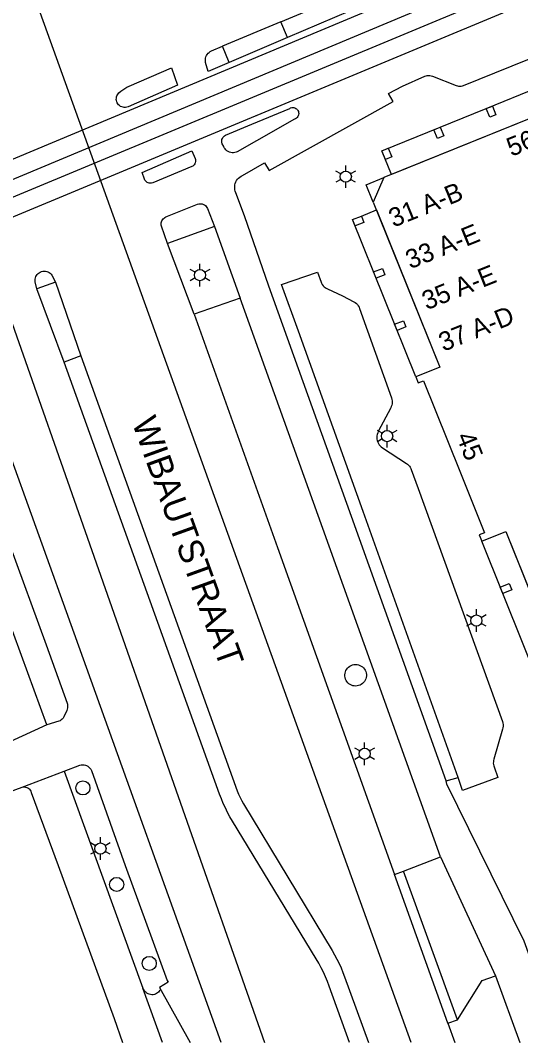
# Model space of a CAD drawing. Extents: x 122462 to 123306, y 485548 to 486417.
# Drawn here: x 122505.6 to 122545.5, y 485548.3 to 485629.9 of the extents above; entities that cross this region are included whole.
import ezdxf

# ---------------------------------------------------------------- set-up
doc = ezdxf.new("R2010")
doc.units = 0
for name, color, linetype in [('B-WE-IE-MEUBILAIR_WEGMEUBILAIR_VERKEERSBORD-S', 7, 'Continuous'), ('Level 1', 7, 'Continuous'), ('Level 10', 7, 'Continuous'), ('Level 17', 7, 'Continuous'), ('Level 18', 7, 'Continuous'), ('Level 34', 7, 'Continuous'), ('Level 37', 7, 'Continuous'), ('Level 41', 7, 'Continuous'), ('Level 50', 7, 'Continuous'), ('Level 53', 7, 'Continuous'), ('N-WE-GR-BOOM_DOORWORTELBARE RUIMTE-G', 7, 'Continuous')]:
    doc.layers.add(name, color=color, linetype=linetype)

msp = doc.modelspace()

# ---------------------------------------------------------------- linework, layer by layer
at = {"layer": 'Level 1'}
msp.add_lwpolyline([(122560.028, 485629.679), (122559.989, 485629.769), (122553.479, 485627.159), (122546.969, 485624.549), (122547.73, 485622.658), (122534.62, 485617.34), (122533.779, 485615.38), (122539.073, 485602.225), (122537.16, 485601.456), (122537.361, 485600.955), (122537.78, 485601.123), (122540.672, 485593.931), (122542.652, 485589.007), (122542.233, 485588.839), (122542.435, 485588.338), (122544.349, 485589.107), (122549.63, 485575.969), (122549.863, 485576.064), (122551.487, 485575.365), (122551.58, 485575.13), (122554.564, 485576.331), (122564.72, 485580.417), (122565.489, 485578.499), (122565.978, 485578.697)], dxfattribs=at)
at = {"layer": 'Level 10'}
for points in [[(122535.23, 485617.589), (122534.469, 485619.479), (122542.783, 485622.853), (122546.969, 485624.549), (122547.73, 485622.658), (122535.23, 485617.589)], [(122533.779, 485615.38), (122533.219, 485616.779), (122534.62, 485617.34), (122533.779, 485615.38)], [(122537.16, 485601.456), (122532.12, 485613.989), (122532.827, 485614.275), (122534.031, 485614.759), (122539.073, 485602.225), (122537.16, 485601.456)], [(122547.469, 485575.809), (122542.435, 485588.338), (122544.349, 485589.107), (122549.386, 485576.581), (122547.469, 485575.809)]]:
    msp.add_lwpolyline(points, dxfattribs=at)
at = {"layer": 'Level 17'}
for p, q in [((122544.761, 485636.151), (122526.932, 485628.524)), ((122526.406, 485629.777), (122521.747, 485627.821)), ((122526.932, 485628.524), (122526.406, 485629.777)), ((122526.932, 485628.524), (122522.286, 485626.538)), ((122522.286, 485626.538), (122521.747, 485627.821)), ((122521.111, 485613.431), (122517.361, 485612.081)), ((122521.111, 485613.431), (122523.171, 485607.711)), ((122519.491, 485606.441), (122517.361, 485612.081)), ((122508.42, 485608.989), (122506.95, 485608.459)), ((122508.42, 485608.989), (122510.45, 485603.109)), ((122509.111, 485602.628), (122506.95, 485608.459)), ((122523.171, 485607.711), (122519.491, 485606.441)), ((122510.45, 485603.109), (122509.111, 485602.628)), ((122507.738, 485573.663), (122502.435, 485571.247)), ((122505.771, 485568.706), (122509.112, 485569.984)), ((122509.112, 485569.984), (122515.408, 485552.673)), ((122539.59, 485569.199), (122540.54, 485569.469)), ((122536.2, 485561.994), (122539.134, 485563.135)), ((122539.134, 485563.135), (122543.515, 485553.64)), ((122535.46, 485561.732), (122536.2, 485561.994)), ((122539.736, 485549.865), (122535.46, 485561.732)), ((122540.498, 485550.124), (122536.2, 485561.994)), ((122516.959, 485548.322), (122515.408, 485552.673)), ((122539.736, 485549.865), (122540.498, 485550.124))]:
    msp.add_line(p, q, dxfattribs=at)
for points in [[(122526.406, 485629.777), (122528.631, 485630.711), (122544.761, 485636.151)], [(122539.59, 485569.199), (122532.033, 485590.296), (122525.451, 485608.671), (122523.51, 485614.287), (122522.809, 485616.138), (122522.766, 485616.256), (122522.737, 485616.379), (122522.723, 485616.504), (122522.724, 485616.63), (122522.74, 485616.755), (122522.772, 485616.877), (122522.817, 485616.994), (122522.877, 485617.105), (122522.949, 485617.209), (122523.033, 485617.302), (122523.128, 485617.385), (122523.232, 485617.456), (122523.344, 485617.514), (122525.105, 485618.519), (122525.478, 485617.912), (122535.365, 485623.43), (122534.998, 485624.066), (122536.117, 485624.652), (122537.888, 485625.436), (122537.985, 485625.47), (122538.086, 485625.49), (122538.189, 485625.498), (122538.292, 485625.493), (122538.393, 485625.474), (122538.491, 485625.443), (122540.389, 485624.7), (122540.485, 485624.669), (122540.584, 485624.651), (122540.685, 485624.645), (122540.786, 485624.652), (122540.885, 485624.671), (122540.981, 485624.703), (122552.488, 485629.346)], [(122522.286, 485626.538), (122520.611, 485625.821), (122520.402, 485626.537), (122520.385, 485626.647), (122520.383, 485626.759), (122520.397, 485626.87), (122520.426, 485626.978), (122520.47, 485627.08), (122520.527, 485627.176), (122520.598, 485627.263), (122520.68, 485627.339), (122520.771, 485627.403), (122520.871, 485627.453), (122521.747, 485627.821)], [(122513.919, 485622.946), (122513.817, 485622.959), (122513.719, 485622.987), (122513.626, 485623.029), (122513.541, 485623.085), (122513.465, 485623.154), (122513.4, 485623.233), (122513.351, 485623.315), (122513.315, 485623.403), (122513.291, 485623.495), (122513.281, 485623.589), (122513.284, 485623.684), (122513.301, 485623.778), (122513.33, 485623.868), (122513.373, 485623.954), (122513.427, 485624.032), (122513.491, 485624.102), (122513.636, 485624.23), (122513.79, 485624.347), (122513.951, 485624.454), (122514.119, 485624.549), (122514.294, 485624.632), (122517.671, 485626.101), (122518.151, 485624.711), (122514.218, 485623), (122514.121, 485622.967), (122514.021, 485622.949), (122513.919, 485622.946)], [(122522.619, 485619.324), (122522.51, 485619.325), (122522.403, 485619.341), (122522.299, 485619.372), (122522.2, 485619.417), (122522.109, 485619.476), (122522.027, 485619.547), (122521.956, 485619.629), (122521.897, 485619.72), (122521.852, 485619.819), (122521.846, 485619.839), (122521.72, 485620.028), (122521.695, 485620.115), (122521.685, 485620.205), (122521.69, 485620.295), (122521.709, 485620.383), (122521.743, 485620.467), (122521.79, 485620.544), (122521.849, 485620.613), (122521.918, 485620.671), (122521.996, 485620.717), (122524.085, 485621.595), (122527.112, 485622.867), (122527.188, 485622.903), (122527.269, 485622.925), (122527.352, 485622.933), (122527.436, 485622.926), (122527.517, 485622.904), (122527.593, 485622.868), (122527.662, 485622.819), (122527.72, 485622.759), (122527.768, 485622.69), (122527.802, 485622.613), (122527.822, 485622.531), (122527.828, 485622.448), (122527.818, 485622.364), (122527.794, 485622.284), (122527.757, 485622.209), (122527.706, 485622.141), (122527.645, 485622.084), (122527.574, 485622.038), (122527.497, 485622.006), (122524.47, 485620.288), (122522.93, 485619.413), (122522.831, 485619.369), (122522.727, 485619.339), (122522.619, 485619.324)], [(122515.992, 485616.894), (122515.906, 485616.903), (122515.823, 485616.928), (122515.746, 485616.966), (122515.676, 485617.016), (122515.616, 485617.078), (122515.568, 485617.149), (122515.532, 485617.228), (122515.351, 485617.761), (122519.311, 485619.481), (122519.567, 485618.874), (122519.594, 485618.791), (122519.606, 485618.704), (122519.602, 485618.616), (122519.584, 485618.531), (122519.55, 485618.45), (122519.503, 485618.376), (122519.444, 485618.311), (122519.375, 485618.258), (122519.297, 485618.218), (122516.196, 485616.932), (122516.078, 485616.899), (122515.992, 485616.894)], [(122517.361, 485612.081), (122516.894, 485613.46), (122516.872, 485613.548), (122516.864, 485613.638), (122516.87, 485613.728), (122516.889, 485613.816), (122516.921, 485613.901), (122516.965, 485613.98), (122517.02, 485614.051), (122517.086, 485614.113), (122517.16, 485614.165), (122517.241, 485614.205), (122519.768, 485615.216), (122519.858, 485615.244), (122519.952, 485615.258), (122520.047, 485615.257), (122520.14, 485615.24), (122520.23, 485615.209), (122520.314, 485615.165), (122520.389, 485615.108), (122520.455, 485615.039), (122520.509, 485614.961), (122520.55, 485614.876), (122521.111, 485613.431)], [(122506.95, 485608.459), (122506.813, 485609.03), (122506.803, 485609.134), (122506.809, 485609.238), (122506.829, 485609.34), (122506.863, 485609.439), (122506.912, 485609.531), (122506.973, 485609.616), (122507.045, 485609.691), (122507.128, 485609.755), (122507.218, 485609.806), (122507.315, 485609.844), (122507.417, 485609.868), (122507.521, 485609.877), (122507.625, 485609.871), (122507.727, 485609.85), (122507.826, 485609.815), (122507.918, 485609.766), (122508.002, 485609.705), (122508.077, 485609.632), (122508.14, 485609.549), (122508.42, 485608.989)], [(122540.54, 485569.469), (122532.965, 485590.688), (122527.824, 485605.088), (122526.459, 485608.825), (122529.333, 485609.788), (122529.62, 485609.012), (122529.658, 485608.908), (122529.71, 485608.81), (122529.774, 485608.719), (122529.85, 485608.639), (122529.936, 485608.569), (122530.031, 485608.511), (122530.133, 485608.467), (122531.315, 485607.914), (122532.235, 485607.437), (122532.335, 485607.372), (122532.427, 485607.296), (122532.509, 485607.209), (122532.58, 485607.113), (122532.639, 485607.01), (122532.686, 485606.9), (122535.221, 485599.763), (122535.254, 485599.65), (122535.273, 485599.534), (122535.279, 485599.417), (122535.271, 485599.3), (122535.249, 485599.184), (122535.213, 485599.072), (122535.165, 485598.965), (122534.178, 485597.076), (122534.128, 485596.964), (122534.092, 485596.847), (122534.071, 485596.726), (122534.065, 485596.604), (122534.073, 485596.481), (122534.097, 485596.361), (122534.135, 485596.245), (122534.187, 485596.134), (122534.253, 485596.03), (122534.33, 485595.935), (122534.419, 485595.85), (122534.517, 485595.777), (122536.417, 485594.534), (122536.503, 485594.47), (122536.583, 485594.398), (122536.654, 485594.318), (122536.716, 485594.23), (122536.768, 485594.137), (122536.81, 485594.038), (122537.354, 485592.535), (122544.081, 485573.94), (122544.115, 485573.82), (122544.133, 485573.697), (122544.137, 485573.573), (122544.124, 485573.449), (122544.097, 485573.328), (122543.393, 485570.936), (122543.368, 485570.833), (122543.355, 485570.729), (122543.352, 485570.623), (122543.361, 485570.518), (122543.381, 485570.414), (122543.411, 485570.313), (122543.72, 485569.46), (122540.882, 485568.445), (122540.54, 485569.469)], [(122539.134, 485563.135), (122529.751, 485589.336), (122523.171, 485607.711)], [(122519.491, 485606.441), (122526.15, 485587.82), (122535.46, 485561.732)], [(122531.876, 485548.322), (122530.258, 485552.823), (122530.116, 485553.199), (122529.962, 485553.569), (122529.795, 485553.935), (122529.616, 485554.294), (122529.425, 485554.647), (122529.223, 485554.994), (122522.55, 485565.985), (122522.348, 485566.33), (122522.158, 485566.682), (122521.98, 485567.04), (122521.813, 485567.404), (122521.659, 485567.773), (122521.517, 485568.147), (122515.979, 485583.54), (122509.111, 485602.628)], [(122510.45, 485603.109), (122517.293, 485584.093), (122522.933, 485568.418), (122523.039, 485568.146), (122523.158, 485567.879), (122523.29, 485567.618), (122523.435, 485567.364), (122530.493, 485555.657), (122530.688, 485555.321), (122530.872, 485554.979), (122531.045, 485554.631), (122531.207, 485554.278), (122531.357, 485553.92), (122531.495, 485553.557), (122533.389, 485548.322)], [(122507.738, 485573.663), (122505.706, 485579.217), (122498.51, 485598.889)], [(122521.644, 485548.322), (122509.916, 485580.988), (122504.34, 485596.519)], [(122504.34, 485596.519), (122504.742, 485588.142), (122507.678, 485580.047), (122509.348, 485575.418), (122509.376, 485575.322), (122509.392, 485575.223), (122509.395, 485575.123), (122509.386, 485575.024), (122509.364, 485574.926), (122509.331, 485574.832), (122509.095, 485574.31), (122509.038, 485574.218), (122508.969, 485574.135), (122508.888, 485574.063), (122508.797, 485574.004), (122508.699, 485573.959), (122507.738, 485573.663)], [(122509.112, 485569.984), (122510.379, 485570.449), (122510.486, 485570.474), (122510.595, 485570.483), (122510.704, 485570.477), (122510.812, 485570.455), (122510.915, 485570.418), (122511.012, 485570.367), (122511.1, 485570.302), (122511.179, 485570.226), (122511.245, 485570.139), (122511.299, 485570.043), (122513.978, 485562.455), (122517.347, 485553.282), (122517.419, 485553.131), (122516.72, 485552.725), (122519.161, 485548.322)], [(122548.73, 485548.322), (122545.812, 485556.412), (122539.654, 485568.949), (122539.59, 485569.199)], [(122497.456, 485563.281), (122497.493, 485563.528), (122497.545, 485563.773), (122497.612, 485564.013), (122497.694, 485564.249), (122497.79, 485564.48), (122497.9, 485564.704), (122498.023, 485564.922), (122498.16, 485565.131), (122498.31, 485565.331), (122498.471, 485565.522), (122498.644, 485565.702), (122498.827, 485565.872), (122499.021, 485566.029), (122499.224, 485566.175), (122499.436, 485566.308), (122499.655, 485566.427), (122499.882, 485566.533), (122500.114, 485566.625), (122505.771, 485568.706)], [(122505.771, 485568.706), (122505.862, 485568.723), (122505.954, 485568.725), (122506.045, 485568.713), (122506.134, 485568.686), (122506.217, 485568.646), (122506.292, 485568.593), (122506.359, 485568.529), (122506.414, 485568.455), (122506.457, 485568.373), (122506.487, 485568.286), (122508.641, 485562.439), (122513.106, 485550.244), (122513.781, 485548.322)], [(122540.498, 485550.124), (122542.453, 485553.267), (122543.515, 485553.64)], [(122543.515, 485553.64), (122543.525, 485553.643), (122545.457, 485548.322)], [(122516.765, 485552.498), (122516.711, 485552.418), (122516.647, 485552.346), (122516.575, 485552.282), (122516.494, 485552.229), (122516.407, 485552.187), (122516.316, 485552.157), (122516.221, 485552.139), (122516.117, 485552.14), (122516.014, 485552.155), (122515.914, 485552.182), (122515.818, 485552.222), (122515.727, 485552.273), (122515.644, 485552.336), (122515.569, 485552.408), (122515.504, 485552.49), (122515.45, 485552.578), (122515.408, 485552.673)], [(122539.736, 485549.865), (122540.292, 485548.322)]]:
    msp.add_lwpolyline(points, dxfattribs=at)
at = {"layer": 'Level 18'}
for points in [[(122536.802, 485548.322), (122486.244, 485688.656), (122463.104, 485752.601), (122462.03, 485755.597)], [(122462.03, 485722.381), (122475.9, 485684.915), (122504.434, 485607.215), (122525.107, 485548.322)]]:
    msp.add_lwpolyline(points, dxfattribs=at)
at = {"layer": 'Level 34'}
for points in [[(122543.065, 485622.157), (122542.783, 485622.853), (122543.283, 485623.056), (122543.565, 485622.36), (122543.065, 485622.157)], [(122538.895, 485620.466), (122538.613, 485621.161), (122539.113, 485621.364), (122539.395, 485620.669), (122538.895, 485620.466)], [(122534.75, 485618.785), (122534.469, 485619.479), (122534.972, 485619.685), (122535.252, 485618.988), (122534.75, 485618.785)], [(122532.323, 485613.49), (122532.12, 485613.989), (122532.827, 485614.275), (122533.029, 485613.774), (122532.323, 485613.49)], [(122534.001, 485609.315), (122533.8, 485609.816), (122534.505, 485610.1), (122534.707, 485609.598), (122534.001, 485609.315)], [(122535.68, 485605.139), (122535.478, 485605.641), (122536.184, 485605.924), (122536.385, 485605.423), (122535.68, 485605.139)], [(122544.113, 485584.162), (122543.909, 485584.672), (122544.614, 485584.956), (122544.819, 485584.446), (122544.113, 485584.162)]]:
    msp.add_lwpolyline(points, dxfattribs=at)
at = {"layer": 'Level 37'}
for points in [[(122831.695, 485753.286), (122749.349, 485719.414), (122746.888, 485718.394), (122744.433, 485717.362), (122741.982, 485716.318), (122739.537, 485715.262), (122737.097, 485714.193), (122734.663, 485713.112), (122732.234, 485712.019), (122729.811, 485710.913), (122727.393, 485709.796), (122725.051, 485708.714), (122722.702, 485707.646), (122720.348, 485706.592), (122717.987, 485705.55), (122715.621, 485704.523), (122713.249, 485703.509), (122710.871, 485702.509), (122708.487, 485701.522), (122706.098, 485700.549), (122540.465, 485633.647), (122497.591, 485615.701), (122462.03, 485601.437)], [(122832.259, 485751.918), (122749.912, 485718.045), (122747.458, 485717.028), (122745.009, 485715.999), (122742.566, 485714.958), (122740.128, 485713.905), (122737.695, 485712.839), (122735.267, 485711.761), (122732.845, 485710.671), (122730.428, 485709.568), (122728.017, 485708.454), (122725.667, 485707.369), (122723.311, 485706.297), (122720.949, 485705.239), (122718.581, 485704.195), (122716.207, 485703.164), (122713.827, 485702.146), (122711.441, 485701.143), (122709.049, 485700.153), (122706.652, 485699.177), (122541.028, 485632.278), (122498.152, 485614.332), (122462.03, 485599.841)], [(122462.03, 485598.45), (122499.057, 485613.321), (122548.623, 485633.976), (122706.621, 485697.803), (122708.996, 485698.77), (122711.365, 485699.751), (122713.729, 485700.746), (122716.087, 485701.753), (122718.44, 485702.774), (122720.787, 485703.808), (122723.127, 485704.856), (122725.462, 485705.916), (122727.791, 485706.99), (122730.21, 485708.107), (122732.634, 485709.211), (122735.064, 485710.304), (122737.499, 485711.384), (122739.94, 485712.452), (122742.386, 485713.508), (122744.837, 485714.552), (122747.294, 485715.584), (122749.755, 485716.603), (122832.9, 485750.796)], [(122833.463, 485749.428), (122750.317, 485715.234), (122747.862, 485714.217), (122745.413, 485713.189), (122742.969, 485712.148), (122740.53, 485711.095), (122738.096, 485710.029), (122735.667, 485708.952), (122733.244, 485707.863), (122730.827, 485706.761), (122728.414, 485705.648), (122726.078, 485704.571), (122723.735, 485703.506), (122721.387, 485702.455), (122719.033, 485701.418), (122716.672, 485700.394), (122714.306, 485699.383), (122711.935, 485698.385), (122709.557, 485697.401), (122707.175, 485696.431), (122549.185, 485632.607), (122499.617, 485611.951), (122462.03, 485596.856)]]:
    msp.add_lwpolyline(points, dxfattribs=at)
at = {"layer": 'Level 41'}
msp.add_lwpolyline([(122532.38, 485576.772), (122532.263, 485576.778), (122532.149, 485576.8), (122532.038, 485576.838), (122531.933, 485576.89), (122531.837, 485576.956), (122531.75, 485577.034), (122531.675, 485577.124), (122531.613, 485577.222), (122531.564, 485577.329), (122531.531, 485577.44), (122531.513, 485577.556), (122531.511, 485577.673), (122531.524, 485577.789), (122531.553, 485577.902), (122531.598, 485578.01), (122531.656, 485578.111), (122531.728, 485578.203), (122531.812, 485578.284), (122531.906, 485578.354), (122532.008, 485578.41), (122532.117, 485578.452), (122532.231, 485578.478), (122532.365, 485578.489), (122532.482, 485578.481), (122532.596, 485578.458), (122532.706, 485578.42), (122532.81, 485578.366), (122532.906, 485578.3), (122532.992, 485578.22), (122533.066, 485578.13), (122533.127, 485578.031), (122533.175, 485577.924), (122533.207, 485577.812), (122533.224, 485577.696), (122533.225, 485577.58), (122533.21, 485577.464), (122533.18, 485577.351), (122533.134, 485577.243), (122533.075, 485577.143), (122533.002, 485577.052), (122532.918, 485576.971), (122532.823, 485576.902), (122532.72, 485576.847), (122532.61, 485576.807), (122532.496, 485576.782), (122532.38, 485576.772)], dxfattribs=at)
at = {"layer": 'Level 50'}
for p, q in [((122531.58, 485617.869), (122531.58, 485618.319)), ((122531.19, 485617.644), (122530.8, 485617.869)), ((122531.19, 485617.194), (122530.8, 485616.969)), ((122532.359, 485617.869), (122531.969, 485617.644)), ((122532.359, 485616.969), (122531.969, 485617.194)), ((122531.58, 485616.519), (122531.58, 485616.969)), ((122519.565, 485609.786), (122519.175, 485610.011)), ((122519.955, 485610.011), (122519.955, 485610.461)), ((122520.734, 485610.011), (122520.344, 485609.786)), ((122519.565, 485609.336), (122519.175, 485609.111)), ((122519.955, 485608.661), (122519.955, 485609.111)), ((122520.734, 485609.111), (122520.344, 485609.336)), ((122534.882, 485597.169), (122534.882, 485597.619)), ((122534.492, 485596.944), (122534.102, 485597.169)), ((122535.661, 485597.169), (122535.271, 485596.944)), ((122534.492, 485596.494), (122534.102, 485596.269)), ((122534.882, 485595.819), (122534.882, 485596.269)), ((122535.661, 485596.269), (122535.271, 485596.494)), ((122541.999, 485582.447), (122541.999, 485582.897)), ((122541.609, 485582.222), (122541.219, 485582.447)), ((122542.778, 485582.447), (122542.388, 485582.222)), ((122541.609, 485581.772), (122541.219, 485581.547)), ((122541.999, 485581.097), (122541.999, 485581.547)), ((122542.778, 485581.547), (122542.388, 485581.772)), ((122533.09, 485571.819), (122533.09, 485572.269)), ((122532.7, 485571.594), (122532.31, 485571.819)), ((122533.869, 485571.819), (122533.479, 485571.594)), ((122532.7, 485571.144), (122532.31, 485570.919)), ((122533.09, 485570.469), (122533.09, 485570.919)), ((122533.869, 485570.919), (122533.479, 485571.144)), ((122511.62, 485564.024), (122511.23, 485564.249)), ((122512.01, 485564.249), (122512.01, 485564.699)), ((122512.789, 485564.249), (122512.399, 485564.024)), ((122511.62, 485563.574), (122511.23, 485563.349)), ((122512.01, 485562.899), (122512.01, 485563.349)), ((122512.789, 485563.349), (122512.399, 485563.574))]:
    msp.add_line(p, q, dxfattribs=at)
for centre in [(122531.58, 485617.419), (122519.955, 485609.561), (122534.882, 485596.719), (122541.999, 485581.997), (122533.09, 485571.369), (122512.01, 485563.799)]:
    msp.add_circle(centre, 0.45, dxfattribs=at)
at = {"layer": 'Level 53'}
for centre in [(122510.62, 485568.639), (122513.31, 485560.939), (122515.91, 485554.639)]:
    msp.add_circle(centre, 0.56, dxfattribs=at)

# ---------------------------------------------------------------- texts
at = {"layer": 'B-WE-IE-MEUBILAIR_WEGMEUBILAIR_VERKEERSBORD-S'}
for s, rotation, p in [('56', 21.8128, (122544.791, 485618.995)), ('31 A-B', 21.95539, (122535.389, 485613.344)), ('33 A-E', 21.91796, (122536.724, 485610.024)), ('35 A-E', 21.92091, (122538.04, 485606.753)), ('37 A-D', 21.90898, (122539.372, 485603.441)), ('45', 291.89644, (122540.37, 485596.692))]:
    msp.add_text(s, height=1.5, rotation=rotation, dxfattribs=at).set_placement(p)
at = {"layer": 'N-WE-GR-BOOM_DOORWORTELBARE RUIMTE-G'}
msp.add_text('WIBAUTSTRAAT', height=2, rotation=289.84115, dxfattribs=at).set_placement((122514.502, 485597.827))

doc.saveas('drawing.dxf')
